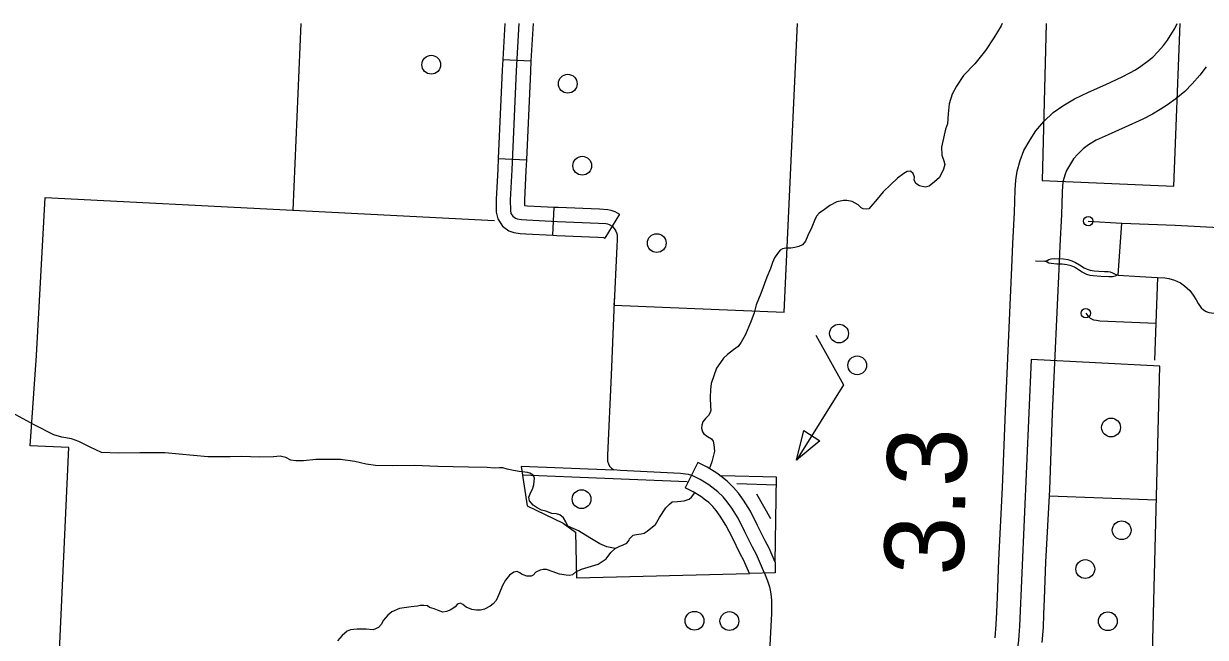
# Model space of a CAD drawing. Extents: x 653372 to 905732, y 627442 to 787275.
# Drawn here: x 684356 to 690649, y 784006 to 787275 of the extents above; entities that cross this region are included whole.
import ezdxf

# ---------------------------------------------------------------- set-up
doc = ezdxf.new("R2010")
doc.units = 0
for name, color, linetype in [('10', 7, 'Continuous'), ('32', 7, 'Continuous'), ('33', 7, 'Continuous'), ('34', 7, 'Continuous'), ('35', 7, 'Continuous'), ('48', 7, 'Continuous'), ('5', 7, 'Continuous'), ('56', 7, 'Continuous'), ('6', 7, 'Continuous')]:
    doc.layers.add(name, color=color, linetype=linetype)

msp = doc.modelspace()

# ---------------------------------------------------------------- linework, layer by layer
at = {"layer": '10'}
for points in [[(689528.6, 784003.5), (689534.7, 784074.5), (689537.7, 784141.1), (689541.2, 784221.1), (689548.1, 784418), (689568.5, 784804.4), (689583.5, 785210.9), (689620.1, 786017.1), (689623.9, 786103), (689632.1, 786268.8), (689635.7, 786389.1), (689639.7, 786440.8), (689646.6, 786489), (689662.1, 786546.3), (689682.7, 786599.7), (689715.2, 786656.5), (689745.1, 786704.4), (689787.8, 786752.7), (689838.1, 786801.4), (689889.3, 786837.7), (689950.8, 786874.9), (690026.8, 786909.5), (690118.3, 786950.9), (690205.7, 786990.9), (690246.3, 787011.9), (690276.7, 787029.5), (690305, 787048.3), (690339.2, 787072.6), (690368.1, 787096.7), (690395.4, 787124.9), (690425.5, 787158.4), (690446.1, 787186.5), (690470.4, 787223.9), (690485.6, 787249.3), (690498.3, 787274.7)], [(690651.9, 787044.5), (690619.9, 787000.7), (690578.3, 786954.4), (690538.4, 786913.2), (690491.9, 786874.4), (690446.7, 786842.3), (690408.6, 786816.9), (690366.4, 786792.5), (690315.3, 786766.1), (690221.7, 786723.3), (690130.1, 786681.9), (690067.7, 786653.4), (690026.6, 786628.6), (689998.4, 786608.5), (689968.6, 786579.8), (689946.1, 786554.4), (689929.8, 786528.1), (689909.1, 786492), (689900.1, 786468.5), (689891.9, 786438.3), (689888.3, 786413.3), (689885.4, 786375.7), (689881.9, 786258.9), (689873.7, 786091.2), (689869.8, 786005.8), (689833.3, 785200.6), (689818.2, 784793.2), (689797.9, 784407.1), (689791, 784211.3), (689787.5, 784130), (689784.2, 784058.2), (689777.4, 783978.4)]]:
    msp.add_lwpolyline(points, dxfattribs=at)
at = {"layer": '32'}
for p, q in [((686907.8, 787084.5), (687057.6, 787076.2)), ((686883.6, 786556.2), (687033.4, 786549.5)), ((687173.1, 786148.1), (687180.7, 786297.9)), ((687946.8, 784936.9), (687878.4, 784803.4))]:
    msp.add_line(p, q, dxfattribs=at)
for points in [[(686918.3, 787274.7), (686907.8, 787084.5)], [(686993.4, 787274.7), (686979.5, 787023.2), (686956, 786496.2), (686947.3, 786336.2), (686947.9, 786279.4), (686951.1, 786264.3), (686960.8, 786248.6), (686974.9, 786238.6), (686984.4, 786235.2)], [(687068.5, 787274.7), (687057.6, 787076.2)], [(686907.8, 787084.5), (686904.6, 787026.9), (686883.6, 786556.2)], [(687057.6, 787076.2), (687054.4, 787019.5), (687033.4, 786549.5)], [(686883.6, 786556.2), (686881.1, 786499.9), (686872.3, 786337.9), (686873, 786271.2), (686880.5, 786235.9), (686905.1, 786196.3), (686939.6, 786171.7), (686966.6, 786161.8), (686999.8, 786157.7), (687030.1, 786155.4), (687173.1, 786148.1)], [(687033.4, 786549.5), (687030.9, 786492.5), (687022.3, 786334.6), (687022.6, 786306.4), (687039.6, 786305.1), (687180.7, 786297.9)], [(687180.7, 786297.9), (687202.1, 786296.8), (687422.7, 786287.9), (687466.8, 786284.1), (687483.2, 786280.9), (687504, 786274.9), (687528.2, 786260.2), (687450.3, 786132)], [(686984.4, 786235.2), (687007.2, 786232.3), (687034.8, 786230.3), (687198.6, 786221.9), (687418, 786213), (687456.2, 786209.7), (687465.5, 786207.9), (687473.7, 786205.5), (687489.2, 786196.1)], [(687173.1, 786148.1), (687195.2, 786147), (687413.3, 786138.1), (687444.6, 786135.5), (687450.3, 786132)], [(688077.6, 784857.2), (688046.7, 784880.5), (687995.6, 784911.9), (687946.8, 784936.9)], [(688300.3, 784348.7), (688280.3, 784398), (688258.2, 784448.2), (688238, 784486.3), (688197.1, 784569), (688161.3, 784641.6), (688127.1, 784695.2), (688103, 784727.9), (688080.9, 784754.5), (688052.8, 784782), (688004.4, 784818.4), (687958.8, 784846.5), (687912.6, 784870.1)], [(688358.5, 784406.6), (688325.8, 784480.9), (688304.8, 784520.4), (688264.4, 784602.2), (688226.7, 784678.5), (688188.9, 784737.7), (688162, 784774.2), (688136.1, 784805.3), (688101.8, 784838.9), (688077.6, 784857.2)], [(687987.3, 784737.4), (687962.1, 784756.4), (687922, 784781), (687878.4, 784803.4)], [(688221, 784346.6), (688190.7, 784415.5), (688171.3, 784452.1), (688129.9, 784535.7), (688095.8, 784604.7), (688065.2, 784652.7), (688043.9, 784681.6), (688025.7, 784703.6), (688003.8, 784725), (687987.3, 784737.4)], [(688358.5, 784406.6), (688357.7, 784350.2), (688221, 784346.6)]]:
    msp.add_lwpolyline(points, dxfattribs=at)
at = {"layer": '33'}
for points in [[(690025.1, 786223.4), (690203.4, 786212.1), (690488.1, 786201.9), (690722.1, 786189.9), (691103.1, 786174.1)], [(690184.7, 785935.5), (690203.4, 786212.1)], [(689744.9, 786011.5), (689793.4, 786010)], [(689793.4, 786010), (689806.6, 786014.1), (689815.5, 786018.2), (689827.6, 786021.7), (689847.3, 786024.4), (689893.1, 786021.4), (689916.5, 786017.9), (689937.1, 786011.8), (689957, 786003), (689979.1, 785990.9), (690003.7, 785974.9), (690019.3, 785966.7), (690035.6, 785961.3), (690055.7, 785957.5), (690081.3, 785956.1), (690110.8, 785955.3), (690131.5, 785954.6), (690141.3, 785953.8), (690153.2, 785948.5), (690161.2, 785943.4), (690172.3, 785939.2), (690184.7, 785935.5)], [(690184.7, 785935.5), (690174.6, 785932.6), (690167.4, 785930.1), (690154.7, 785927.2), (690134.5, 785926.1), (690092.5, 785928.5), (690051.6, 785930.8), (690035.8, 785933.5), (690016.9, 785938.9), (689992.1, 785951.7), (689972.3, 785963.8), (689951.3, 785977), (689933.6, 785985.2), (689910.8, 785990.8), (689885.7, 785993.7), (689856.8, 785994.6), (689827.4, 785996.6), (689815.4, 785999.1), (689806.3, 786003.7), (689793.4, 786010)], [(690184.7, 785935.5), (690300.1, 785927.8), (690394.5, 785922.4), (690431.9, 785920.8), (690453.8, 785917.1), (690483.8, 785908.7), (690515.4, 785894.3), (690537.9, 785877.6), (690565.1, 785852.8), (690582.9, 785829.2), (690599.6, 785803.2), (690609.6, 785784.7), (690625.9, 785761.7), (690639, 785749.8), (690652.8, 785741.4), (690667.6, 785736.9), (690681.6, 785734.5), (690732.8, 785731), (690870.1, 785725.3), (691142.9, 785714.7)], [(690394.5, 785922.4), (690384.3, 785679.8), (690377.3, 785482.9)], [(690011.3, 785732.7), (690022.4, 785719.3), (690034.5, 785705.8), (690052.3, 785697.6), (690068.1, 785695), (690086, 785692.2), (690384.3, 785679.8)]]:
    msp.add_lwpolyline(points, dxfattribs=at)
for centre in [(690025.1, 786223.4), (690011.3, 785732.7)]:
    msp.add_circle(centre, 25, dxfattribs=at)
at = {"layer": '34'}
for points in [[(687489.3, 786196.1), (687500.7, 786184), (687509.4, 786170.4), (687514.8, 786157.4), (687516.6, 786144.1), (687516.5, 786123.3), (687514.3, 786087.7), (687498.4, 785750.9), (687485, 785402.4), (687465, 784976.2), (687465.9, 784945.4), (687470.8, 784930.8), (687476.5, 784918.4), (687486.1, 784908.2), (687496.5, 784901.1), (687534.4, 784896.1), (687852.9, 784881.2), (687894.6, 784875.4), (687912.6, 784870.1)], [(688300.3, 784348.7), (688317.4, 784306.9), (688327.7, 784275.7), (688333.7, 784249.7), (688336.8, 784223.7), (688339, 784201.7), (688338.8, 784177.6), (688338, 784133.2), (688320.1, 783797.1), (688306.3, 783535.6), (688305.8, 783526.2), (688293.1, 783293.2), (688285.1, 783094.7), (688275.1, 782861.5), (688252.7, 782233.2)]]:
    msp.add_lwpolyline(points, dxfattribs=at)
at = {"layer": '35'}
for points in [[(689565.7, 787274.7), (689560.4, 787262.2), (689522.4, 787199.6), (689477.1, 787131.3), (689421, 787060.9), (689360.3, 786999), (689322.5, 786941.3), (689299.6, 786899.9), (689283.7, 786847.5), (689278.4, 786793.6), (689275.7, 786742), (689265.2, 786713.5)], [(689265.2, 786713.5), (689254.1, 786664.6), (689243.1, 786616.9), (689245.4, 786573.5), (689256.5, 786544.4), (689261.9, 786523.8), (689254, 786500), (689232.3, 786456.2), (689206.3, 786431.7), (689178, 786409.7), (689157.4, 786404.4), (689126.4, 786410.1), (689107.6, 786423.9), (689098.5, 786442.2), (689099, 786457.8), (689092.4, 786477.2), (689078.3, 786488.4), (689061.4, 786486.5), (689043.1, 786476.3), (689009.9, 786452), (688973.8, 786418), (688932.3, 786378.4), (688900.5, 786339.1), (688866.9, 786300.4), (688855.8, 786288.2), (688842.5, 786286.5), (688827, 786288.7), (688816.3, 786294.1), (688800.5, 786309), (688768.7, 786328), (688740, 786333.1), (688720.8, 786333.7), (688686.3, 786325.7), (688648.5, 786307), (688619.7, 786285), (688591.4, 786265.5), (688577.8, 786250.2), (688568.1, 786227.1), (688553.2, 786190.9), (688532, 786147.1), (688518.5, 786116.9), (688502.6, 786097.2), (688483.7, 786087.6), (688462, 786083.4), (688441.4, 786079.2), (688415, 786079.4)], [(688415, 786079.4), (688396.8, 786074.9), (688384, 786067.5), (688369.7, 786049.9), (688354, 786027.6), (688343, 786003.3), (688332.5, 785971.1), (688313, 785923.7), (688281, 785837.5), (688257, 785777), (688245.5, 785734.6), (688229, 785686.2), (688198.1, 785616.3), (688175.9, 785578.5), (688160.8, 785554.9), (688136.3, 785537.6), (688104.3, 785512.2), (688082.7, 785492.4), (688067, 785470.6), (688046.3, 785440), (688030.9, 785399.3), (688017.1, 785357.7), (688014.3, 785326.5), (688011.9, 785284.5), (688013.4, 785235.2), (688015.2, 785215.9), (688011.9, 785204.6), (688003.6, 785188.7), (687987.4, 785171.1), (687973.1, 785153.4), (687967.2, 785136.7), (687965.5, 785121.1), (687970.9, 785101.8), (687977.8, 785089.5), (687997.2, 785076.9), (688018.4, 785063.1), (688028.3, 785050.8), (688031.3, 785032.1), (688034.5, 784998.3), (688027.6, 784969.1), (688020.1, 784940.5), (688011, 784916.7), (688005.7, 784905.7)], [(685337.2, 784968.3), (685107.6, 784989), (684974, 784988.8), (684861.6, 784987.9), (684770.6, 784990.6), (684710, 785020), (684649.4, 785049.4), (684611.7, 785063.3), (684559.7, 785072.1), (684517.4, 785085.4), (684413, 785138.4), (684274.9, 785213.3)], [(687506.7, 784480.3), (687462.2, 784489.1), (687423.8, 784504), (687370.7, 784536.1), (687310.2, 784572.9), (687254.6, 784598.2), (687243.2, 784622.1), (687231.6, 784643), (687211.5, 784659.6), (687193.4, 784664.7), (687169.1, 784665.5), (687137.5, 784677.8), (687113.3, 784683.9), (687090.1, 784696), (687069.2, 784710.4), (687050.1, 784733), (687046.1, 784752.2), (687057.6, 784779.2), (687065.7, 784796.5), (687072.5, 784819.1), (687074.6, 784838.9), (687076.6, 784854.8), (687069.4, 784869.5), (687052.3, 784881.4), (687038.7, 784884.9), (687024.2, 784885.3), (686993.9, 784890), (686964.4, 784895.5), (686931.1, 784902.6), (686906.9, 784910), (686890.5, 784910.1), (686862.3, 784907.7), (686825.1, 784910.3), (686725.4, 784913.3), (686561.8, 784916), (686435.6, 784921.3), (686318.1, 784920.2), (686229.1, 784922.1), (686180.6, 784928.9), (686119.4, 784943), (686042.8, 784952.9), (685989.5, 784952.9), (685911.9, 784953.8), (685847, 784947.3), (685805.5, 784946.7), (685779.7, 784950.5), (685752.7, 784964.2), (685721.8, 784972), (685685.8, 784967), (685612.7, 784965.4), (685516.1, 784969.1), (685456, 784967.8), (685389, 784968.3), (685337.2, 784968.3)], [(687297, 784355.4), (687327.1, 784369.7), (687415.1, 784396.2), (687457.1, 784424.7), (687483.2, 784458.9), (687506.7, 784480.3), (687527.6, 784490.3), (687548.4, 784498.8), (687568.4, 784508.1), (687579.6, 784523.8), (687582.8, 784531.3), (687588.4, 784538.7), (687600.9, 784549.8), (687620.1, 784554.5), (687644.5, 784557.6), (687659.9, 784561.7), (687675.4, 784571.9), (687687.1, 784580.7), (687720.2, 784607.1), (687741.2, 784645.3), (687776.2, 784696.1), (687794.3, 784716.1), (687809.9, 784727.7), (687837.3, 784730), (687874, 784733.5), (687899.4, 784742.6), (687911.9, 784753.7), (687930, 784776.1)], [(687297, 784355.4), (687279.4, 784340.1), (687262.1, 784335.4), (687244.4, 784337.2), (687209, 784342.9), (687175.7, 784355.1), (687140.6, 784368), (687122.7, 784367.2), (687106.8, 784363.8), (687082.8, 784353.3), (687069.2, 784338.5), (687059.1, 784331.6), (687035.3, 784331.6), (687008, 784343), (686998.3, 784349.9), (686983.4, 784356.9), (686966.8, 784352.8), (686943.9, 784338.3), (686922.7, 784310.6), (686906.7, 784282.8), (686886.1, 784233.9), (686872, 784202.1), (686857, 784185.4), (686839.4, 784172), (686810.6, 784156.4), (686788.7, 784151.8), (686767, 784151.8), (686742.3, 784154.5), (686711.7, 784167.3), (686694.3, 784181.7), (686682, 784188.6), (686670.7, 784185.7), (686664.7, 784180.6), (686653.8, 784169.7), (686630.2, 784153.9), (686607.5, 784143.4), (686589, 784140.7), (686568.8, 784147.9), (686541.4, 784158.6), (686517.9, 784165.9), (686506.3, 784174.1), (686487.9, 784176), (686468.1, 784175.3), (686453.5, 784172.4), (686420.1, 784168.8), (686357.9, 784160.1), (686317.2, 784141.6), (686296.2, 784124.4), (686273, 784098.1), (686259.8, 784074.1), (686245.5, 784058.7), (686217.7, 784046), (686179.6, 784049.8), (686132.8, 784049.2), (686095.8, 784045.7), (686078.4, 784039.6), (686052, 784016), (686026.8, 783987.1)]]:
    msp.add_lwpolyline(points, dxfattribs=at)
at = {"layer": '5'}
for points in [[(685832.9, 787274.7), (685789.1, 786281.8)], [(687012.7, 784871.5), (687888.5, 784837)], [(688153.4, 784826.5), (688364.1, 784818.2)], [(689816.5, 784760.8), (690388.5, 784738.3)]]:
    msp.add_lwpolyline(points, dxfattribs=at)
at = {"layer": '56'}
for p, q in [((688471.6, 784950.6), (688509.6, 785107.4)), ((688509.6, 785107.4), (688596, 785053.2)), ((688596, 785053.2), (688471.6, 784950.6))]:
    msp.add_line(p, q, dxfattribs=at)
for points in [[(688573.7, 785615.2), (688722.5, 785351.2), (688471.6, 784950.6)], [(688259.1, 784770.6), (688332.9, 784639.5)]]:
    msp.add_lwpolyline(points, dxfattribs=at)
for centre in [(686526.6, 787056), (687253.5, 786954.8), (687330.7, 786518.2), (687727.2, 786106.1), (688697.8, 785624.4), (688794.7, 785455.1), (690146.3, 785123.9), (687327.1, 784742.2), (690202.8, 784576.8), (690009.1, 784370.2), (687928.4, 784094.8), (688114, 784093.3), (690129.1, 784092.2)]:
    msp.add_circle(centre, 50, dxfattribs=at)
at = {"layer": '6'}
for points in [[(687501.6, 785824.1), (687499.4, 785775.1), (688406.2, 785737.7), (688476.2, 787274.7)], [(689800, 787274.7), (689779.9, 786438.9), (690481.2, 786408.8), (690514.8, 787274.7)], [(680427.7, 783895.4), (680402.5, 783400.9), (682535.7, 783293.6), (682658.4, 783288.4), (683017.2, 783280.2), (683042.3, 783766.1), (684536.7, 783701.7), (684597.3, 785016.9), (684391.3, 785026.4), (684425.2, 785508.2), (684469.9, 786348.1), (685789.1, 786281.8), (686863.5, 786226.6)], [(689598.5, 782465.7), (689573.7, 781970.9), (689565.3, 781792.8), (689559.6, 781685.1), (689553.8, 781631.7), (689547.8, 781604.6), (689542.7, 781593.8), (690306.7, 781562.6), (690406.9, 785451), (689721.1, 785486.6), (689659.5, 784066.3), (689653, 783990.9), (689644.5, 783917.6), (689631.2, 783822.5), (689619.6, 783718.8), (689616.7, 783658.4)], [(687497.5, 784896.1), (687006, 784916), (687037.4, 784707.6), (687229.8, 784614.6), (687294.2, 784566.8), (687299.1, 784322.6), (688221, 784346.6)], [(688358.5, 784406.6), (688364.6, 784858.7), (688072.4, 784865.8)]]:
    msp.add_lwpolyline(points, dxfattribs=at)

# ---------------------------------------------------------------- texts
at = {"layer": '48'}
msp.add_text('3.3', height=422.4, rotation=88.28003, dxfattribs=at).set_placement((689358.1, 784331.9))

doc.saveas('drawing.dxf')
